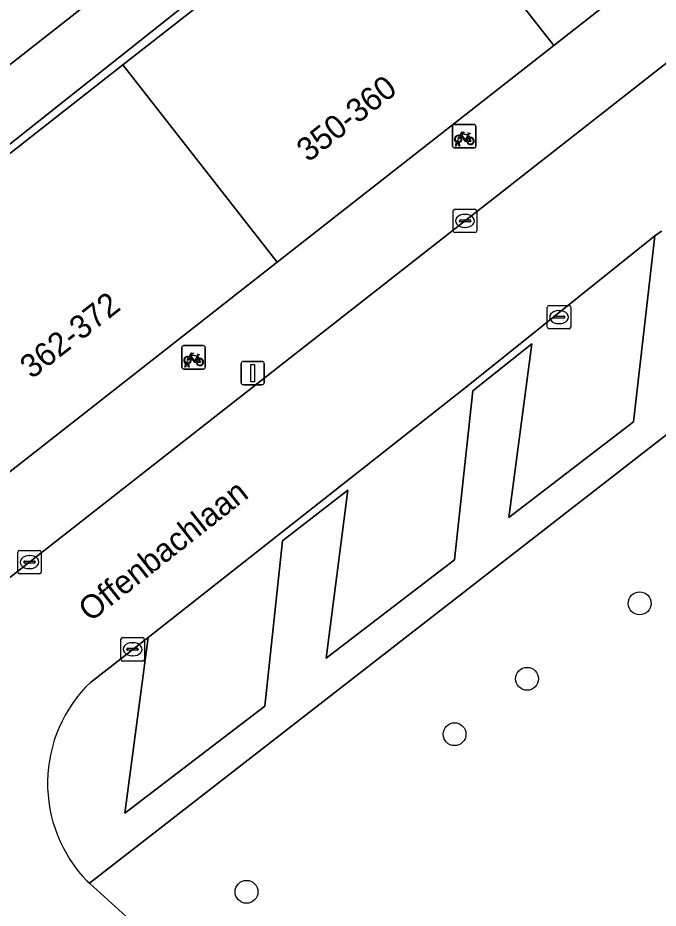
# Model space of a CAD drawing. Extents: x 159217 to 160349, y 381246 to 382172.
# Drawn here: x 159697.72 to 159725.08, y 381649.33 to 381687.34 of the extents above; entities that cross this region are included whole.
import ezdxf

# ---------------------------------------------------------------- set-up
doc = ezdxf.new("R2010")
doc.units = 0
for name, color, linetype in [('IMGEO_Boom', 7, 'Continuous'), ('IMGEO_Fietsenrek', 7, 'Continuous'), ('IMGEO_Groenvoorziening', 7, 'Continuous'), ('IMGEO_Haag', 7, 'Continuous'), ('IMGEO_Kolk', 7, 'Continuous'), ('IMGEO_Lichtmast', 7, 'Continuous'), ('IMGEO_Openbare_ruimte_label', 7, 'Continuous'), ('IMGEO_Pand', 7, 'Continuous'), ('IMGEO_Pand_nummerreeks', 7, 'Continuous'), ('IMGEO_Parkeervlak_open', 7, 'Continuous'), ('IMGEO_Rijbaan_lokaal_open', 7, 'Continuous'), ('IMGEO_Voetpad_open', 7, 'Continuous')]:
    doc.layers.add(name, color=color, linetype=linetype)

msp = doc.modelspace()

# ---------------------------------------------------------------- linework, layer by layer
at = {"layer": 'IMGEO_Boom'}
for centre in [(159724.291, 381662.34), (159719.48, 381659.119), (159716.381, 381656.754), (159707.492, 381650.026)]:
    msp.add_circle(centre, 0.489, dxfattribs=at)
at = {"layer": 'IMGEO_Fietsenrek'}
for p, q in [((159716.369, 381682.784), (159717.21, 381682.784)), ((159717.21, 381682.784), (159716.369, 381682.784)), ((159716.294, 381681.859), (159716.294, 381682.7)), ((159716.294, 381682.7), (159716.294, 381681.859)), ((159717.294, 381682.709), (159717.294, 381681.868)), ((159717.294, 381681.868), (159717.294, 381682.709)), ((159716.421, 381681.868), (159716.46, 381682.028)), ((159716.49, 381682.016), (159716.455, 381681.868)), ((159716.532, 381682.04), (159716.531, 381682.044)), ((159716.573, 381681.868), (159716.539, 381682.01)), ((159716.563, 381682.051), (159716.564, 381682.044)), ((159716.571, 381682.014), (159716.606, 381681.868)), ((159716.981, 381682.333), (159717.017, 381682.238)), ((159717.219, 381681.784), (159716.378, 381681.784)), ((159716.378, 381681.784), (159717.219, 381681.784)), ((159716.455, 381681.868), (159716.421, 381681.868)), ((159716.606, 381681.868), (159716.573, 381681.868)), ((159704.729, 381672.419), (159704.729, 381673.26)), ((159704.729, 381673.26), (159704.729, 381672.419)), ((159704.804, 381673.344), (159705.645, 381673.344)), ((159705.645, 381673.344), (159704.804, 381673.344)), ((159705.729, 381673.269), (159705.729, 381672.428)), ((159705.729, 381672.428), (159705.729, 381673.269)), ((159705.416, 381672.893), (159705.452, 381672.798)), ((159704.856, 381672.428), (159704.895, 381672.588)), ((159704.925, 381672.576), (159704.89, 381672.428)), ((159704.967, 381672.6), (159704.966, 381672.604)), ((159705.008, 381672.428), (159704.974, 381672.57)), ((159704.998, 381672.611), (159704.999, 381672.604)), ((159705.006, 381672.574), (159705.041, 381672.428)), ((159705.654, 381672.344), (159704.813, 381672.344)), ((159704.813, 381672.344), (159705.654, 381672.344)), ((159704.89, 381672.428), (159704.856, 381672.428)), ((159705.041, 381672.428), (159705.008, 381672.428))]:
    msp.add_line(p, q, dxfattribs=at)
for points in [[(159716.607, 381682.31), (159716.702, 381682.474), (159716.788, 381682.46), (159716.79, 381682.451), (159716.734, 381682.44), (159716.707, 381682.395), (159716.963, 381682.354)], [(159716.95, 381682.329), (159716.693, 381682.37), (159716.676, 381682.341), (159716.843, 381682.121), (159716.95, 381682.329)], [(159716.963, 381682.354), (159716.988, 381682.403), (159716.982, 381682.407), (159716.959, 381682.411), (159716.947, 381682.418), (159716.946, 381682.421), (159716.948, 381682.426), (159717.043, 381682.411), (159717.045, 381682.401), (159717.035, 381682.388), (159717.023, 381682.382), (159717.009, 381682.388), (159716.981, 381682.333)], [(159716.628, 381682.258), (159716.576, 381682.168), (159716.536, 381682.143), (159716.537, 381682.19), (159716.592, 381682.284)], [(159716.903, 381682.066), (159716.853, 381682.066), (159716.662, 381682.317), (159716.643, 381682.285)], [(159716.998, 381682.231), (159716.968, 381682.308), (159716.859, 381682.09), (159716.902, 381682.09)], [(159716.932, 381682.09), (159717.052, 381682.089), (159717.008, 381682.203)], [(159717.028, 381682.21), (159717.083, 381682.065), (159716.933, 381682.065)], [(159705.042, 381672.87), (159705.137, 381673.034), (159705.223, 381673.02), (159705.225, 381673.011), (159705.169, 381673), (159705.142, 381672.955), (159705.398, 381672.914)], [(159705.338, 381672.626), (159705.288, 381672.626), (159705.097, 381672.877), (159705.078, 381672.845)], [(159705.385, 381672.889), (159705.128, 381672.93), (159705.111, 381672.901), (159705.278, 381672.681), (159705.385, 381672.889)], [(159705.433, 381672.791), (159705.403, 381672.868), (159705.294, 381672.65), (159705.337, 381672.65)], [(159705.398, 381672.914), (159705.423, 381672.963), (159705.417, 381672.967), (159705.394, 381672.971), (159705.382, 381672.978), (159705.381, 381672.981), (159705.383, 381672.986), (159705.478, 381672.971), (159705.48, 381672.961), (159705.47, 381672.948), (159705.458, 381672.942), (159705.444, 381672.948), (159705.416, 381672.893)], [(159705.063, 381672.818), (159705.011, 381672.728), (159704.971, 381672.703), (159704.972, 381672.75), (159705.027, 381672.844)], [(159705.367, 381672.65), (159705.487, 381672.649), (159705.443, 381672.763)], [(159705.463, 381672.77), (159705.518, 381672.625), (159705.368, 381672.625)]]:
    msp.add_lwpolyline(points, dxfattribs=at)
for centre, radius, start, end in [((159716.372, 381682.706), 0.0779, 92.4484, 184.2845), ((159716.372, 381682.706), 0.0779, 92.4484, 184.2845), ((159717.216, 381682.706), 0.0779, 2.4484, 94.2845), ((159717.216, 381682.706), 0.0779, 2.4484, 94.2845), ((159716.534, 381682.169), 0.159, 62.6766, 242.1369), ((159716.534, 381682.169), 0.129, 63.3192, 238.903), ((159716.514, 381682.04), 0.0499, 12.8025, 158.6934), ((159716.534, 381682.169), 0.159, 253.9967, 271.7867), ((159716.514, 381682.04), 0.0174, 12.8025, 163.4502), ((159716.534, 381682.169), 0.129, 253.415, 269.0204), ((159716.534, 381682.169), 0.129, 283.6043, 43.4302), ((159716.534, 381682.169), 0.159, 283.5766, 46.6042), ((159717.061, 381682.085), 0.159, 113.3408, 178.3217), ((159717.061, 381682.085), 0.159, 187.0065, 105.7708), ((159717.061, 381682.085), 0.129, 113.923, 177.9556), ((159717.061, 381682.085), 0.129, 188.6715, 104.5883), ((159716.372, 381681.862), 0.0779, 182.4484, 274.2845), ((159716.372, 381681.862), 0.0779, 182.4484, 274.2845), ((159717.216, 381681.862), 0.0779, 272.4484, 4.2845), ((159717.216, 381681.862), 0.0779, 272.4484, 4.2845), ((159704.807, 381673.266), 0.0779, 92.4484, 184.2845), ((159704.807, 381673.266), 0.0779, 92.4484, 184.2845), ((159705.651, 381673.266), 0.0779, 2.4484, 94.2845), ((159705.651, 381673.266), 0.0779, 2.4484, 94.2845), ((159704.969, 381672.729), 0.159, 62.6766, 242.1369), ((159704.969, 381672.729), 0.129, 63.3192, 238.903), ((159704.949, 381672.6), 0.0499, 12.8025, 158.6934), ((159704.969, 381672.729), 0.159, 253.9967, 271.7867), ((159704.949, 381672.6), 0.0174, 12.8025, 163.4502), ((159704.969, 381672.729), 0.129, 253.415, 269.0204), ((159704.969, 381672.729), 0.129, 283.6043, 43.4302), ((159704.969, 381672.729), 0.159, 283.5766, 46.6042), ((159705.496, 381672.645), 0.159, 113.3408, 178.3217), ((159705.496, 381672.645), 0.159, 187.0065, 105.7708), ((159705.496, 381672.645), 0.129, 113.923, 177.9556), ((159705.496, 381672.645), 0.129, 188.6715, 104.5883), ((159704.807, 381672.422), 0.0779, 182.4484, 274.2845), ((159704.807, 381672.422), 0.0779, 182.4484, 274.2845), ((159705.651, 381672.422), 0.0779, 272.4484, 4.2845), ((159705.651, 381672.422), 0.0779, 272.4484, 4.2845)]:
    msp.add_arc(centre, radius, start, end, dxfattribs=at)
at = {"layer": 'IMGEO_Groenvoorziening'}
for points in [[(159719.818, 381702.922), (159715.613, 381721.211), (159674.596, 381676.692), (159680.577, 381672.195)], [(159719.818, 381702.922), (159720.432, 381700.252), (159682.88, 381670.464), (159680.577, 381672.195), (159675.736, 381668.404), (159684.834, 381656.905), (159685.759, 381657.626), (159685.188, 381658.413), (159678.59, 381666.838), (159690.401, 381676.084), (159702.212, 381685.331), (159714.024, 381694.577), (159726.022, 381703.97), (159727.091, 381704.807), (159725.977, 381706.23), (159729.692, 381709.139), (159730.684, 381707.872), (159733.499, 381710.288), (159731.871, 381712.36)], [(159680.577, 381672.195), (159682.88, 381670.464), (159720.432, 381700.252), (159719.818, 381702.922)], [(159761.166, 381645.753), (159763.539, 381648.418), (159763.017, 381649.524), (159762.042, 381650.584), (159755.528, 381656.533), (159748.109, 381656.383), (159747.026, 381655.205), (159728.782, 381672.138), (159700.775, 381650.391), (159704.387, 381647.126), (159704.607, 381647.278), (159710.635, 381641.734), (159717.698, 381642.029), (159718.758, 381643.042), (159738.086, 381625.011), (159740.783, 381622.495), (159746.613, 381629.193), (159751.124, 381634.358), (159750.341, 381635.042), (159752.414, 381637.338), (159754.247, 381639.368), (159754.982, 381638.661)]]:
    msp.add_lwpolyline(points, close=True, dxfattribs=at)
for points in [[(159725.224, 381678.238), (159724.944, 381678.03), (159724.033, 381670.089), (159718.707, 381666.001), (159719.685, 381673.418), (159717.157, 381671.413), (159716.375, 381664.195), (159710.896, 381659.998), (159711.823, 381667.178), (159709.032, 381665.014), (159708.27, 381657.956), (159702.297, 381653.39), (159703.291, 381660.888), (159700.818, 381658.969)], [(159700.681, 381650.48), (159700.775, 381650.391), (159728.782, 381672.138), (159747.026, 381655.205), (159748.109, 381656.383), (159747.861, 381656.378), (159726.517, 381676.221), (159734.019, 381676.5), (159732.609, 381677.842)]]:
    msp.add_lwpolyline(points, dxfattribs=at)
msp.add_arc((159704.983, 381654.656), 5.995, 133.9977, 224.1531, dxfattribs=at)
at = {"layer": 'IMGEO_Haag'}
msp.add_lwpolyline([(159719.818, 381702.922), (159720.432, 381700.252), (159682.88, 381670.464), (159680.577, 381672.195), (159675.736, 381668.404), (159684.834, 381656.905), (159685.759, 381657.626), (159685.188, 381658.413), (159678.59, 381666.838), (159690.401, 381676.084), (159702.212, 381685.331), (159714.024, 381694.577), (159726.022, 381703.97), (159727.091, 381704.807), (159725.977, 381706.23), (159729.692, 381709.139), (159730.684, 381707.872), (159733.499, 381710.288), (159731.871, 381712.36)], close=True, dxfattribs=at)
for points in [[(159725.224, 381678.238), (159724.944, 381678.03), (159724.033, 381670.089), (159718.707, 381666.001), (159719.685, 381673.418), (159717.157, 381671.413), (159716.375, 381664.195), (159710.896, 381659.998), (159711.823, 381667.178), (159709.032, 381665.014), (159708.27, 381657.956), (159702.297, 381653.39), (159703.291, 381660.888), (159700.818, 381658.969)], [(159700.681, 381650.48), (159700.775, 381650.391), (159728.782, 381672.138), (159747.026, 381655.205), (159748.109, 381656.383), (159747.861, 381656.378), (159726.517, 381676.221), (159734.019, 381676.5), (159732.609, 381677.842)]]:
    msp.add_lwpolyline(points, dxfattribs=at)
msp.add_arc((159704.983, 381654.656), 5.995, 133.9977, 224.1531, dxfattribs=at)
at = {"layer": 'IMGEO_Kolk'}
for p, q in [((159716.328, 381678.244), (159716.328, 381679.096)), ((159716.403, 381679.17), (159717.255, 381679.17)), ((159716.816, 381678.95), (159716.841, 381678.95)), ((159717.329, 381679.096), (159717.329, 381678.244)), ((159716.587, 381678.664), (159716.587, 381678.676)), ((159717.025, 381678.627), (159716.627, 381678.627)), ((159716.63, 381678.713), (159717.028, 381678.713)), ((159717.071, 381678.676), (159717.071, 381678.664)), ((159716.839, 381678.39), (159716.814, 381678.39)), ((159717.255, 381678.17), (159716.403, 381678.17)), ((159720.346, 381674.138), (159720.346, 381674.99)), ((159720.421, 381675.064), (159721.273, 381675.064)), ((159720.834, 381674.844), (159720.859, 381674.844)), ((159721.347, 381674.99), (159721.347, 381674.138)), ((159720.605, 381674.558), (159720.605, 381674.57)), ((159721.043, 381674.521), (159720.645, 381674.521)), ((159720.648, 381674.607), (159721.046, 381674.607)), ((159721.089, 381674.57), (159721.089, 381674.558)), ((159721.273, 381674.064), (159720.421, 381674.064)), ((159720.857, 381674.284), (159720.832, 381674.284)), ((159697.717, 381663.677), (159697.717, 381664.529)), ((159697.792, 381664.603), (159698.644, 381664.603)), ((159698.718, 381664.529), (159698.718, 381663.677)), ((159697.976, 381664.097), (159697.976, 381664.109)), ((159698.019, 381664.146), (159698.417, 381664.146)), ((159698.205, 381664.383), (159698.23, 381664.383)), ((159698.46, 381664.109), (159698.46, 381664.097)), ((159698.414, 381664.06), (159698.016, 381664.06)), ((159698.228, 381663.823), (159698.203, 381663.823)), ((159698.644, 381663.603), (159697.792, 381663.603)), ((159702.124, 381659.953), (159702.124, 381660.805)), ((159702.199, 381660.879), (159703.051, 381660.879)), ((159703.125, 381660.805), (159703.125, 381659.953)), ((159702.383, 381660.373), (159702.383, 381660.385)), ((159702.821, 381660.336), (159702.423, 381660.336)), ((159702.426, 381660.422), (159702.824, 381660.422)), ((159702.612, 381660.659), (159702.637, 381660.659)), ((159702.867, 381660.385), (159702.867, 381660.373)), ((159702.635, 381660.099), (159702.61, 381660.099)), ((159703.051, 381659.879), (159702.199, 381659.879))]:
    msp.add_line(p, q, dxfattribs=at)
for points in [[(159716.328, 381678.244), (159716.328, 381679.096)], [(159716.403, 381679.17), (159717.255, 381679.17)], [(159717.329, 381679.096), (159717.329, 381678.244)], [(159717.255, 381678.17), (159716.403, 381678.17)], [(159720.346, 381674.138), (159720.346, 381674.99)], [(159720.421, 381675.064), (159721.273, 381675.064)], [(159721.347, 381674.99), (159721.347, 381674.138)], [(159721.273, 381674.064), (159720.421, 381674.064)], [(159697.717, 381663.677), (159697.717, 381664.529)], [(159697.792, 381664.603), (159698.644, 381664.603)], [(159698.718, 381664.529), (159698.718, 381663.677)], [(159698.644, 381663.603), (159697.792, 381663.603)], [(159702.124, 381659.953), (159702.124, 381660.805)], [(159702.199, 381660.879), (159703.051, 381660.879)], [(159703.125, 381660.805), (159703.125, 381659.953)], [(159703.051, 381659.879), (159702.199, 381659.879)]]:
    msp.add_lwpolyline(points, dxfattribs=at)
for centre, radius, start, end in [((159716.405, 381679.094), 0.0765, 91.552, 178.448), ((159716.405, 381679.094), 0.0765, 91.552, 178.448), ((159717.253, 381679.094), 0.0765, 1.552, 88.448), ((159717.253, 381679.094), 0.0765, 1.552, 88.448), ((159716.627, 381678.673), 0.0403, 85.8775, 175.7526), ((159716.624, 381678.663), 0.0366, 178.938, 274.7102), ((159717.028, 381678.67), 0.043, 264.8664, 352.4533), ((159717.032, 381678.675), 0.0386, 1.7309, 96.639), ((159716.405, 381678.246), 0.0765, 181.552, 268.448), ((159716.405, 381678.246), 0.0765, 181.552, 268.448), ((159717.253, 381678.246), 0.0765, 271.552, 358.448), ((159717.253, 381678.246), 0.0765, 271.552, 358.448), ((159720.423, 381674.988), 0.0765, 91.552, 178.448), ((159720.423, 381674.988), 0.0765, 91.552, 178.448), ((159721.271, 381674.988), 0.0765, 1.552, 88.448), ((159721.271, 381674.988), 0.0765, 1.552, 88.448), ((159720.645, 381674.567), 0.0403, 85.8775, 175.7526), ((159720.642, 381674.557), 0.0366, 178.938, 274.7102), ((159721.046, 381674.564), 0.043, 264.8664, 352.4533), ((159721.05, 381674.569), 0.0386, 1.7309, 96.639), ((159720.423, 381674.14), 0.0765, 181.552, 268.448), ((159720.423, 381674.14), 0.0765, 181.552, 268.448), ((159721.271, 381674.14), 0.0765, 271.552, 358.448), ((159721.271, 381674.14), 0.0765, 271.552, 358.448), ((159697.794, 381664.527), 0.0765, 91.552, 178.448), ((159697.794, 381664.527), 0.0765, 91.552, 178.448), ((159698.642, 381664.527), 0.0765, 1.552, 88.448), ((159698.642, 381664.527), 0.0765, 1.552, 88.448), ((159698.016, 381664.106), 0.0403, 85.8775, 175.7526), ((159698.421, 381664.108), 0.0386, 1.7309, 96.639), ((159698.013, 381664.096), 0.0366, 178.938, 274.7102), ((159698.417, 381664.103), 0.043, 264.8664, 352.4533), ((159697.794, 381663.679), 0.0765, 181.552, 268.448), ((159697.794, 381663.679), 0.0765, 181.552, 268.448), ((159698.642, 381663.679), 0.0765, 271.552, 358.448), ((159698.642, 381663.679), 0.0765, 271.552, 358.448), ((159702.201, 381660.803), 0.0765, 91.552, 178.448), ((159702.201, 381660.803), 0.0765, 91.552, 178.448), ((159703.049, 381660.803), 0.0765, 1.552, 88.448), ((159703.049, 381660.803), 0.0765, 1.552, 88.448), ((159702.423, 381660.382), 0.0403, 85.8775, 175.7526), ((159702.42, 381660.372), 0.0366, 178.938, 274.7102), ((159702.824, 381660.379), 0.043, 264.8664, 352.4533), ((159702.828, 381660.384), 0.0386, 1.7309, 96.639), ((159702.201, 381659.955), 0.0765, 181.552, 268.448), ((159702.201, 381659.955), 0.0765, 181.552, 268.448), ((159703.049, 381659.955), 0.0765, 271.552, 358.448), ((159703.049, 381659.955), 0.0765, 271.552, 358.448)]:
    msp.add_arc(centre, radius, start, end, dxfattribs=at)
for centre, major_axis, ratio, start_param, end_param in [((159716.815, 381678.67), (-0.387, 0.002), 0.722429, 4.712389, 7.853982), ((159716.84, 381678.67), (-0.39, 0.002), 0.717154, 1.570796, 4.712389), ((159720.833, 381674.564), (-0.387, 0.002), 0.722429, 4.712389, 7.853982), ((159720.858, 381674.564), (-0.39, 0.002), 0.717154, 1.570796, 4.712389), ((159698.204, 381664.103), (-0.387, 0.002), 0.722429, 4.712389, 7.853982), ((159698.229, 381664.103), (-0.39, 0.002), 0.717154, 1.570796, 4.712389), ((159702.611, 381660.379), (-0.387, 0.002), 0.722429, 4.712389, 7.853982), ((159702.636, 381660.379), (-0.39, 0.002), 0.717154, 1.570796, 4.712389)]:
    msp.add_ellipse(centre, major_axis=major_axis, ratio=ratio, start_param=start_param, end_param=end_param, dxfattribs=at)
at = {"layer": 'IMGEO_Lichtmast'}
for p, q in [((159707.26, 381671.771), (159707.26, 381672.571)), ((159707.26, 381672.571), (159707.26, 381671.771)), ((159707.36, 381672.671), (159708.15, 381672.671)), ((159708.15, 381672.671), (159707.36, 381672.671)), ((159708.25, 381672.571), (159708.25, 381671.771)), ((159708.25, 381671.771), (159708.25, 381672.571)), ((159708.15, 381671.671), (159707.36, 381671.671)), ((159707.36, 381671.671), (159708.15, 381671.671))]:
    msp.add_line(p, q, dxfattribs=at)
msp.add_lwpolyline([(159707.68, 381672.546), (159707.83, 381672.546), (159707.83, 381671.796), (159707.68, 381671.796), (159707.68, 381672.546)], dxfattribs=at)
for centre, start, end in [((159707.36, 381672.571), 90, 180), ((159707.36, 381672.571), 90, 180), ((159708.15, 381672.571), 0, 90), ((159708.15, 381672.571), 360, 90), ((159707.36, 381671.771), 180, 270), ((159707.36, 381671.771), 180, 270), ((159708.15, 381671.771), 270, 0), ((159708.15, 381671.771), 270, 0)]:
    msp.add_arc(centre, 0.1, start, end, dxfattribs=at)
at = {"layer": 'IMGEO_Pand'}
for points in [[(159728.748, 381700.489), (159726.022, 381703.97), (159714.024, 381694.577), (159720.617, 381686.157), (159732.613, 381695.551), (159732.513, 381695.678), (159730.63, 381698.083)], [(159708.808, 381676.909), (159720.617, 381686.157), (159714.024, 381694.577), (159702.212, 381685.331)], [(159708.808, 381676.909), (159702.212, 381685.331), (159690.401, 381676.084), (159696.998, 381667.661)]]:
    msp.add_lwpolyline(points, close=True, dxfattribs=at)
at = {"layer": 'IMGEO_Parkeervlak_open'}
msp.add_lwpolyline([(159716.964, 381671.639), (159703.291, 381660.888), (159702.297, 381653.39), (159708.27, 381657.956), (159709.032, 381665.014), (159711.823, 381667.178), (159710.896, 381659.998), (159716.375, 381664.195), (159717.157, 381671.413), (159719.685, 381673.418), (159718.707, 381666.001), (159724.033, 381670.089), (159724.944, 381678.03)], close=True, dxfattribs=at)
at = {"layer": 'IMGEO_Rijbaan_lokaal_open'}
for points in [[(159765.564, 381655.029), (159732.893, 381685.294), (159732.441, 381685.619), (159731.961, 381685.903), (159731.459, 381686.142), (159730.936, 381686.336), (159730.399, 381686.482), (159729.85, 381686.58), (159729.296, 381686.628), (159728.739, 381686.627), (159728.184, 381686.575), (159727.636, 381686.475), (159727.1, 381686.326), (159726.578, 381686.129), (159726.077, 381685.887), (159725.995, 381685.842), (159698.504, 381664.326), (159686.578, 381654.975), (159681.38, 381651.547), (159682.907, 381649.597), (159684.803, 381647.176)], [(159700.818, 381658.969), (159703.291, 381660.888), (159716.964, 381671.639), (159724.944, 381678.03), (159725.224, 381678.238)], [(159734.235, 381619.537), (159729.025, 381624.368), (159704.387, 381647.126), (159700.775, 381650.391), (159700.681, 381650.48)]]:
    msp.add_lwpolyline(points, dxfattribs=at)
msp.add_arc((159704.983, 381654.656), 5.995, 133.9977, 224.1531, dxfattribs=at)
at = {"layer": 'IMGEO_Voetpad_open'}
for points in [[(159747.779, 381676.381), (159743.179, 381680.642), (159742.263, 381679.653), (159740.436, 381681.346), (159741.352, 381682.335), (159736.668, 381686.675), (159742.446, 381693.004), (159741.094, 381694.666), (159736.266, 381690.885), (159734.396, 381693.273), (159732.613, 381695.551), (159720.617, 381686.157), (159708.808, 381676.909), (159696.998, 381667.661)], [(159686.578, 381654.975), (159698.504, 381664.326), (159725.995, 381685.842), (159726.077, 381685.887), (159726.578, 381686.129), (159727.1, 381686.326), (159727.636, 381686.475), (159728.184, 381686.575), (159728.739, 381686.627), (159729.296, 381686.628), (159729.85, 381686.58), (159730.399, 381686.482), (159730.936, 381686.336), (159731.459, 381686.142), (159731.961, 381685.903), (159732.441, 381685.619), (159732.893, 381685.294), (159765.564, 381655.029)]]:
    msp.add_lwpolyline(points, dxfattribs=at)

# ---------------------------------------------------------------- texts
at = {"layer": 'IMGEO_Openbare_ruimte_label'}
msp.add_text('Offenbachlaan', height=1, rotation=38.257, dxfattribs=at).set_placement((159700.813, 381661.515))
at = {"layer": 'IMGEO_Pand_nummerreeks'}
for s, p in [('350-360', (159710.131, 381681.146)), ('362-372', (159698.313, 381671.892))]:
    msp.add_text(s, height=1, rotation=38.0641, dxfattribs=at).set_placement(p)

doc.saveas('drawing.dxf')
